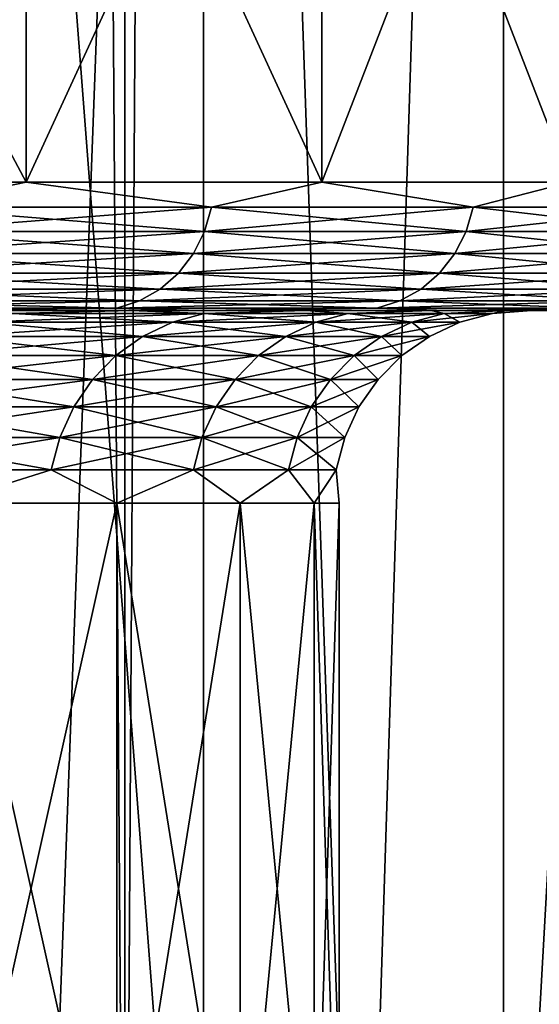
# Model space of a CAD drawing. Header units: metres. Extents: x -30 to 30, y -76 to 64.
# Tile 276 of 541: x 19.053 to 19.862, y -52.98 to -51.447. Entities that reach past the tile are written whole.
import ezdxf

# ---------------------------------------------------------------- set-up
doc = ezdxf.new("R2010")
doc.units = ezdxf.units.M
doc.layers.add('solid_508511', color=7, linetype='CONTINUOUS')

msp = doc.modelspace()

# ---------------------------------------------------------------- linework, layer by layer
at = {"layer": 'solid_508511'}
for points in [[(18.448824, -54, 13.734659), (19.216213, -54, 12.638717), (18.448826, 57.5, 13.734654)], [(18.448824, -54, -13.734659), (18.448826, 57.5, -13.734654), (19.216236, 57.5, -12.638679)], [(19.216213, -54, -12.638717), (18.448824, -54, -13.734659), (19.216236, 57.5, -12.638679)], [(19.216213, -54, 12.638717), (19.216236, 57.5, 12.638679), (18.448826, 57.5, 13.734654)], [(19.216213, -54, 12.638717), (19.918579, -54, 11.50001), (19.216236, 57.5, 12.638679)], [(19.216213, -54, -12.638717), (19.216236, 57.5, -12.638679), (19.918585, 57.5, -11.5)], [(19.918579, -54, -11.50001), (19.216213, -54, -12.638717), (19.918585, 57.5, -11.5)], [(19.918579, -54, 11.50001), (19.918585, 57.5, 11.5), (19.216236, 57.5, 12.638679)], [(18.798304, -47, 9.360759), (19.339142, -47, 8.185207), (18.798429, -54, 9.360506)], [(18.798304, -47, -9.360759), (19.07777, -54, -8.777167), (19.339016, -54, -8.185504)], [(19.339142, -47, -8.185207), (18.798304, -47, -9.360759), (19.339016, -54, -8.185504)], [(18.798304, -47, -9.360759), (18.798429, -54, -9.360506), (19.07777, -54, -8.777167)], [(19.339142, -47, 8.185207), (19.07777, -54, 8.777167), (18.798429, -54, 9.360506)], [(19.339142, -47, 8.185207), (19.339016, -54, 8.185504), (19.07777, -54, 8.777167)], [(19.339142, -47, 8.185207), (19.581917, -54, 7.586075), (19.339016, -54, 8.185504)], [(19.339142, -47, -8.185207), (19.339016, -54, -8.185504), (19.581917, -54, -7.586075)], [(19.339142, -47, 8.185207), (19.806213, -47, 6.97955), (19.581917, -54, 7.586075)], [(19.806213, -47, -6.97955), (19.339142, -47, -8.185207), (19.581917, -54, -7.586075)], [(19.806213, -47, 6.97955), (19.806244, -54, 6.979451), (19.581917, -54, 7.586075)], [(19.806213, -47, -6.97955), (19.581917, -54, -7.586075), (19.806244, -54, -6.979451)], [(19.806213, -47, 6.97955), (20.198298, -47, 5.747056), (19.806244, -54, 6.979451)], [(19.806213, -47, -6.97955), (19.806244, -54, -6.979451), (20.011782, -54, -6.366206)], [(20.198298, -47, -5.747056), (19.806213, -47, -6.97955), (20.011782, -54, -6.366206)], [(20.198298, -47, 5.747056), (20.011782, -54, 6.366206), (19.806244, -54, 6.979451)], [(19.062742, -51.700001, 8.068573), (19.062742, -50.700001, 8.068573), (18.529877, -50.700001, 9.22679)], [(18.529877, -51.700001, 9.22679), (19.062742, -51.700001, 8.068573), (18.529877, -50.700001, 9.22679)], [(18.529877, -51.700001, -9.22679), (18.529877, -50.700001, -9.22679), (19.062742, -50.700001, -8.068573)], [(19.062742, -51.700001, -8.068573), (18.529877, -51.700001, -9.22679), (19.062742, -50.700001, -8.068573)], [(19.523294, -51.700001, 6.879749), (19.523294, -50.700001, 6.879749), (19.062742, -50.700001, 8.068573)], [(19.062742, -51.700001, 8.068573), (19.523294, -51.700001, 6.879749), (19.062742, -50.700001, 8.068573)], [(19.062742, -51.700001, -8.068573), (19.062742, -50.700001, -8.068573), (19.523294, -50.700001, -6.879749)], [(19.523294, -51.700001, -6.879749), (19.062742, -51.700001, -8.068573), (19.523294, -50.700001, -6.879749)], [(19.90979, -51.700001, 5.664828), (19.90979, -50.700001, 5.664828), (19.523294, -50.700001, 6.879749)], [(19.523294, -51.700001, 6.879749), (19.90979, -51.700001, 5.664828), (19.523294, -50.700001, 6.879749)], [(19.523294, -51.700001, -6.879749), (19.523294, -50.700001, -6.879749), (19.90979, -50.700001, -5.664828)], [(19.90979, -51.700001, -5.664828), (19.523294, -51.700001, -6.879749), (19.90979, -50.700001, -5.664828)], [(18.872822, -51.739017, -8.493968), (18.529877, -51.700001, -9.22679), (19.062742, -51.700001, -8.068573)], [(18.872822, -51.739017, 8.493968), (19.062742, -51.700001, 8.068573), (18.529877, -51.700001, 9.22679)], [(19.351242, -51.739017, -7.338958), (18.872822, -51.739017, -8.493968), (19.062742, -51.700001, -8.068573)], [(18.872822, -51.739017, 8.493968), (19.351242, -51.739017, 7.338958), (19.062742, -51.700001, 8.068573)], [(19.351242, -51.739017, -7.338958), (19.062742, -51.700001, -8.068573), (19.523294, -51.700001, -6.879749)], [(19.351242, -51.739017, 7.338958), (19.523294, -51.700001, 6.879749), (19.062742, -51.700001, 8.068573)], [(19.759052, -51.739017, -6.15717), (19.351242, -51.739017, -7.338958), (19.523294, -51.700001, -6.879749)], [(19.351242, -51.739017, 7.338958), (19.759052, -51.739017, 6.15717), (19.523294, -51.700001, 6.879749)], [(19.759052, -51.739017, -6.15717), (19.523294, -51.700001, -6.879749), (19.90979, -51.700001, -5.664828)], [(19.759052, -51.739017, 6.15717), (19.90979, -51.700001, 5.664828), (19.523294, -51.700001, 6.879749)], [(20.094765, -51.739017, -4.952915), (19.759052, -51.739017, -6.15717), (19.90979, -51.700001, -5.664828)], [(19.759052, -51.739017, 6.15717), (20.094765, -51.739017, 4.952915), (19.90979, -51.700001, 5.664828)], [(18.862431, -51.776573, -8.489291), (18.872822, -51.739017, -8.493968), (19.351242, -51.739017, -7.338958)], [(19.340588, -51.776573, -7.334917), (18.862431, -51.776573, -8.489291), (19.351242, -51.739017, -7.338958)], [(18.862431, -51.776573, 8.489291), (19.340588, -51.776573, 7.334917), (18.872822, -51.739017, 8.493968)], [(19.340588, -51.776573, 7.334917), (19.351242, -51.739017, 7.338958), (18.872822, -51.739017, 8.493968)], [(19.340588, -51.776573, -7.334917), (19.351242, -51.739017, -7.338958), (19.759052, -51.739017, -6.15717)], [(19.748173, -51.776573, -6.15378), (19.340588, -51.776573, -7.334917), (19.759052, -51.739017, -6.15717)], [(19.340588, -51.776573, 7.334917), (19.748173, -51.776573, 6.15378), (19.351242, -51.739017, 7.338958)], [(19.748173, -51.776573, 6.15378), (19.759052, -51.739017, 6.15717), (19.351242, -51.739017, 7.338958)], [(19.748173, -51.776573, -6.15378), (19.759052, -51.739017, -6.15717), (20.094765, -51.739017, -4.952915)], [(20.0837, -51.776573, -4.950187), (19.748173, -51.776573, -6.15378), (20.094765, -51.739017, -4.952915)], [(19.748173, -51.776573, 6.15378), (20.0837, -51.776573, 4.950187), (19.759052, -51.739017, 6.15717)], [(20.0837, -51.776573, 4.950187), (20.094765, -51.739017, 4.952915), (19.759052, -51.739017, 6.15717)], [(18.845551, -51.81118, -8.481694), (18.862431, -51.776573, -8.489291), (19.340588, -51.776573, -7.334917)], [(19.32328, -51.81118, -7.328353), (18.845551, -51.81118, -8.481694), (19.340588, -51.776573, -7.334917)], [(18.845551, -51.81118, 8.481694), (19.32328, -51.81118, 7.328353), (18.862431, -51.776573, 8.489291)], [(19.32328, -51.81118, 7.328353), (19.340588, -51.776573, 7.334917), (18.862431, -51.776573, 8.489291)], [(19.32328, -51.81118, -7.328353), (19.340588, -51.776573, -7.334917), (19.748173, -51.776573, -6.15378)], [(19.730501, -51.81118, -6.148273), (19.32328, -51.81118, -7.328353), (19.748173, -51.776573, -6.15378)], [(19.32328, -51.81118, 7.328353), (19.730501, -51.81118, 6.148273), (19.340588, -51.776573, 7.334917)], [(19.730501, -51.81118, 6.148273), (19.748173, -51.776573, 6.15378), (19.340588, -51.776573, 7.334917)], [(19.730501, -51.81118, -6.148273), (19.748173, -51.776573, -6.15378), (20.0837, -51.776573, -4.950187)], [(20.065727, -51.81118, -4.945757), (19.730501, -51.81118, -6.148273), (20.0837, -51.776573, -4.950187)], [(19.730501, -51.81118, 6.148273), (20.065727, -51.81118, 4.945757), (19.748173, -51.776573, 6.15378)], [(20.065727, -51.81118, 4.945757), (20.0837, -51.776573, 4.950187), (19.748173, -51.776573, 6.15378)], [(18.822832, -51.841503, -8.47147), (18.845551, -51.81118, -8.481694), (19.32328, -51.81118, -7.328353)], [(19.299986, -51.841503, -7.31952), (18.822832, -51.841503, -8.47147), (19.32328, -51.81118, -7.328353)], [(18.822832, -51.841503, 8.47147), (19.299986, -51.841503, 7.31952), (18.845551, -51.81118, 8.481694)], [(19.299986, -51.841503, 7.31952), (19.32328, -51.81118, 7.328353), (18.845551, -51.81118, 8.481694)], [(19.299986, -51.841503, -7.31952), (19.32328, -51.81118, -7.328353), (19.730501, -51.81118, -6.148273)], [(19.706717, -51.841503, -6.140861), (19.299986, -51.841503, -7.31952), (19.730501, -51.81118, -6.148273)], [(19.299986, -51.841503, 7.31952), (19.706717, -51.841503, 6.140861), (19.32328, -51.81118, 7.328353)], [(19.706717, -51.841503, 6.140861), (19.730501, -51.81118, 6.148273), (19.32328, -51.81118, 7.328353)], [(19.706717, -51.841503, -6.140861), (19.730501, -51.81118, -6.148273), (20.065727, -51.81118, -4.945757)], [(20.041538, -51.841503, -4.939795), (19.706717, -51.841503, -6.140861), (20.065727, -51.81118, -4.945757)], [(19.706717, -51.841503, 6.140861), (20.041538, -51.841503, 4.939795), (19.730501, -51.81118, 6.148273)], [(20.041538, -51.841503, 4.939795), (20.065727, -51.81118, 4.945757), (19.730501, -51.81118, 6.148273)], [(18.795153, -51.866383, -8.459011), (18.822832, -51.841503, -8.47147), (19.299986, -51.841503, -7.31952)], [(19.271605, -51.866383, -7.308755), (18.795153, -51.866383, -8.459011), (19.299986, -51.841503, -7.31952)], [(18.795153, -51.866383, 8.459011), (19.271605, -51.866383, 7.308755), (18.822832, -51.841503, 8.47147)], [(19.271605, -51.866383, 7.308755), (19.299986, -51.841503, 7.31952), (18.822832, -51.841503, 8.47147)], [(19.271605, -51.866383, -7.308755), (19.299986, -51.841503, -7.31952), (19.706717, -51.841503, -6.140861)], [(19.677736, -51.866383, -6.131831), (19.271605, -51.866383, -7.308755), (19.706717, -51.841503, -6.140861)], [(19.271605, -51.866383, 7.308755), (19.677736, -51.866383, 6.131831), (19.299986, -51.841503, 7.31952)], [(19.677736, -51.866383, 6.131831), (19.706717, -51.841503, 6.140861), (19.299986, -51.841503, 7.31952)], [(19.677736, -51.866383, -6.131831), (19.706717, -51.841503, -6.140861), (20.041538, -51.841503, -4.939795)], [(20.012066, -51.866383, -4.932531), (19.677736, -51.866383, -6.131831), (20.041538, -51.841503, -4.939795)], [(19.677736, -51.866383, 6.131831), (20.012066, -51.866383, 4.932531), (19.706717, -51.841503, 6.140861)], [(20.012066, -51.866383, 4.932531), (20.041538, -51.841503, 4.939795), (19.706717, -51.841503, 6.140861)], [(18.763575, -51.88485, -8.444799), (18.795153, -51.866383, -8.459011), (19.271605, -51.866383, -7.308755)], [(19.239227, -51.88485, -7.296476), (18.763575, -51.88485, -8.444799), (19.271605, -51.866383, -7.308755)], [(18.763575, -51.88485, 8.444799), (19.239227, -51.88485, 7.296476), (18.795153, -51.866383, 8.459011)], [(19.239227, -51.88485, 7.296476), (19.271605, -51.866383, 7.308755), (18.795153, -51.866383, 8.459011)], [(19.239227, -51.88485, -7.296476), (19.271605, -51.866383, -7.308755), (19.677736, -51.866383, -6.131831)], [(19.644676, -51.88485, -6.121529), (19.239227, -51.88485, -7.296476), (19.677736, -51.866383, -6.131831)], [(19.239227, -51.88485, 7.296476), (19.644676, -51.88485, 6.121529), (19.271605, -51.866383, 7.308755)], [(19.644676, -51.88485, 6.121529), (19.677736, -51.866383, 6.131831), (19.271605, -51.866383, 7.308755)], [(19.644676, -51.88485, -6.121529), (19.677736, -51.866383, -6.131831), (20.012066, -51.866383, -4.932531)], [(19.978443, -51.88485, -4.924244), (19.644676, -51.88485, -6.121529), (20.012066, -51.866383, -4.932531)], [(19.644676, -51.88485, 6.121529), (19.978443, -51.88485, 4.924244), (19.677736, -51.866383, 6.131831)], [(19.978443, -51.88485, 4.924244), (20.012066, -51.866383, 4.932531), (19.677736, -51.866383, 6.131831)], [(18.729317, -51.896202, -8.429381), (18.763575, -51.88485, -8.444799), (19.239227, -51.88485, -7.296476)], [(19.2041, -51.896202, -7.283154), (18.729317, -51.896202, -8.429381), (19.239227, -51.88485, -7.296476)], [(18.729317, -51.896202, 8.429381), (19.2041, -51.896202, 7.283154), (18.763575, -51.88485, 8.444799)], [(19.2041, -51.896202, 7.283154), (19.239227, -51.88485, 7.296476), (18.763575, -51.88485, 8.444799)], [(19.2041, -51.896202, -7.283154), (19.239227, -51.88485, -7.296476), (19.644676, -51.88485, -6.121529)], [(19.608809, -51.896202, -6.110352), (19.2041, -51.896202, -7.283154), (19.644676, -51.88485, -6.121529)], [(19.2041, -51.896202, 7.283154), (19.608809, -51.896202, 6.110352), (19.239227, -51.88485, 7.296476)], [(19.608809, -51.896202, 6.110352), (19.644676, -51.88485, 6.121529), (19.239227, -51.88485, 7.296476)], [(19.608809, -51.896202, -6.110352), (19.644676, -51.88485, -6.121529), (19.978443, -51.88485, -4.924244)], [(19.941967, -51.896202, -4.915254), (19.608809, -51.896202, -6.110352), (19.978443, -51.88485, -4.924244)], [(19.608809, -51.896202, 6.110352), (19.941967, -51.896202, 4.915254), (19.644676, -51.88485, 6.121529)], [(19.941967, -51.896202, 4.915254), (19.978443, -51.88485, 4.924244), (19.644676, -51.88485, 6.121529)], [(18.729317, -51.896202, 8.429381), (18.878208, -51.900002, 7.991447), (19.2041, -51.896202, 7.283154)], [(19.2041, -51.896202, -7.283154), (18.87821, -51.900002, -7.991441), (18.729317, -51.896202, -8.429381)], [(19.2041, -51.896202, 7.283154), (18.878208, -51.900002, 7.991447), (19.334396, -51.900002, 6.814036)], [(19.226234, -51.900002, 4.937036), (19.334396, -51.900002, 6.814036), (18.878208, -51.900002, 7.991447)], [(18.878242, -51.900002, 6.134693), (19.226234, -51.900002, 4.937036), (18.878208, -51.900002, 7.991447)], [(19.2041, -51.896202, -7.283154), (19.334398, -51.900002, -6.81403), (18.87821, -51.900002, -7.991441)], [(18.878244, -51.900002, -6.134686), (18.87821, -51.900002, -7.991441), (19.334398, -51.900002, -6.81403)], [(19.04248, -51.904495, 5.418053), (19.226234, -51.900002, 4.937036), (18.878242, -51.900002, 6.134693)], [(19.226236, -51.900002, -4.937029), (18.878244, -51.900002, -6.134686), (19.334398, -51.900002, -6.81403)], [(19.04248, -51.904495, -5.418053), (18.878244, -51.900002, -6.134686), (19.226236, -51.900002, -4.937029)], [(19.04248, -51.904495, -5.418053), (19.226236, -51.900002, -4.937029), (19.339903, -51.904495, -4.235504)], [(19.339903, -51.904495, 4.235504), (19.226234, -51.900002, 4.937036), (19.04248, -51.904495, 5.418053)], [(19.2041, -51.896202, 7.283154), (19.334396, -51.900002, 6.814036), (19.608809, -51.896202, 6.110352)], [(19.608809, -51.896202, -6.110352), (19.334398, -51.900002, -6.81403), (19.2041, -51.896202, -7.283154)], [(19.226234, -51.900002, 4.937036), (19.498325, -51.900002, 3.719919), (19.334396, -51.900002, 6.814036)], [(19.339903, -51.904495, 4.235504), (19.498325, -51.900002, 3.719919), (19.226234, -51.900002, 4.937036)], [(19.498327, -51.900002, -3.719913), (19.226236, -51.900002, -4.937029), (19.334398, -51.900002, -6.81403)], [(19.339903, -51.904495, -4.235504), (19.226236, -51.900002, -4.937029), (19.498327, -51.900002, -3.719913)], [(19.608809, -51.896202, 6.110352), (19.334396, -51.900002, 6.814036), (19.717243, -51.900002, 5.610729)], [(19.693436, -51.900002, 2.488177), (19.717243, -51.900002, 5.610729), (19.334396, -51.900002, 6.814036)], [(19.498325, -51.900002, 3.719919), (19.693436, -51.900002, 2.488177), (19.334396, -51.900002, 6.814036)], [(19.608809, -51.896202, -6.110352), (19.717243, -51.900002, -5.610723), (19.334398, -51.900002, -6.81403)], [(19.498327, -51.900002, -3.719913), (19.334398, -51.900002, -6.81403), (19.717243, -51.900002, -5.610723)], [(19.339903, -51.904495, -4.235504), (19.498327, -51.900002, -3.719913), (19.563963, -51.904495, -3.036889)], [(19.563963, -51.904495, 3.036889), (19.498325, -51.900002, 3.719919), (19.339903, -51.904495, 4.235504)], [(19.563963, -51.904495, 3.036889), (19.693436, -51.900002, 2.488177), (19.498325, -51.900002, 3.719919)], [(19.693438, -51.900002, -2.488171), (19.498327, -51.900002, -3.719913), (19.717243, -51.900002, -5.610723)], [(19.563963, -51.904495, -3.036889), (19.498327, -51.900002, -3.719913), (19.693438, -51.900002, -2.488171)], [(19.563963, -51.904495, -3.036889), (19.693438, -51.900002, -2.488171), (19.71381, -51.904495, -1.826754)], [(19.71381, -51.904495, 1.826754), (19.693436, -51.900002, 2.488177), (19.563963, -51.904495, 3.036889)], [(19.608809, -51.896202, 6.110352), (19.717243, -51.900002, 5.610729), (19.941967, -51.896202, 4.915254)], [(19.941967, -51.896202, -4.915254), (19.717243, -51.900002, -5.610723), (19.608809, -51.896202, -6.110352)], [(19.693436, -51.900002, 2.488177), (19.810822, -51.900002, 1.246515), (19.717243, -51.900002, 5.610729)], [(19.71381, -51.904495, 1.826754), (19.810822, -51.900002, 1.246515), (19.693436, -51.900002, 2.488177)], [(19.810822, -51.900002, -1.246509), (19.693438, -51.900002, -2.488171), (19.717243, -51.900002, -5.610723)], [(19.71381, -51.904495, -1.826754), (19.693438, -51.900002, -2.488171), (19.810822, -51.900002, -1.246509)], [(19.71381, -51.904495, -1.826754), (19.810822, -51.900002, -1.246509), (19.788877, -51.904495, -0.609689)], [(19.788877, -51.904495, 0.609689), (19.810822, -51.900002, 1.246515), (19.71381, -51.904495, 1.826754)], [(19.941967, -51.896202, 4.915254), (19.717243, -51.900002, 5.610729), (20.025288, -51.900002, 4.386092)], [(19.941967, -51.896202, -4.915254), (20.02529, -51.900002, -4.386086), (19.717243, -51.900002, -5.610723)], [(20.02529, -51.900002, -4.386086), (20.025288, -51.900002, 4.386092), (19.717243, -51.900002, 5.610729)], [(19.85, -51.900002, 0.000003), (20.02529, -51.900002, -4.386086), (19.717243, -51.900002, 5.610729)], [(19.810822, -51.900002, 1.246515), (19.85, -51.900002, 0.000003), (19.717243, -51.900002, 5.610729)], [(19.810822, -51.900002, -1.246509), (19.717243, -51.900002, -5.610723), (20.02529, -51.900002, -4.386086)], [(19.788877, -51.904495, -0.609689), (19.810822, -51.900002, -1.246509), (19.85, -51.900002, 0.000003)], [(19.788877, -51.904495, 0.609689), (19.85, -51.900002, 0.000003), (19.810822, -51.900002, 1.246515)], [(19.788877, -51.904495, -0.609689), (19.85, -51.900002, 0.000003), (19.788877, -51.904495, 0.609689)], [(19.85, -51.900002, 0.000003), (19.810822, -51.900002, -1.246509), (20.02529, -51.900002, -4.386086)], [(18.993834, -51.917984, 5.404212), (18.948183, -51.940063, 5.391223), (19.244133, -51.940063, 4.21453)], [(19.290497, -51.917984, -4.224684), (19.244133, -51.940063, -4.21453), (18.948183, -51.940063, -5.391223)], [(18.993834, -51.917984, -5.404212), (19.290497, -51.917984, -4.224684), (18.948183, -51.940063, -5.391223)], [(19.04248, -51.904495, 5.418053), (18.993834, -51.917984, 5.404212), (19.290497, -51.917984, 4.224684)], [(19.339903, -51.904495, -4.235504), (19.290497, -51.917984, -4.224684), (18.993834, -51.917984, -5.404212)], [(19.04248, -51.904495, -5.418053), (19.339903, -51.904495, -4.235504), (18.993834, -51.917984, -5.404212)], [(19.290497, -51.917984, 4.224684), (18.993834, -51.917984, 5.404212), (19.244133, -51.940063, 4.21453)], [(19.339903, -51.904495, 4.235504), (19.04248, -51.904495, 5.418053), (19.290497, -51.917984, 4.224684)], [(19.290497, -51.917984, 4.224684), (19.244133, -51.940063, 4.21453), (19.467083, -51.940063, 3.02185)], [(19.513985, -51.917984, -3.029131), (19.467083, -51.940063, -3.02185), (19.244133, -51.940063, -4.21453)], [(19.290497, -51.917984, -4.224684), (19.513985, -51.917984, -3.029131), (19.244133, -51.940063, -4.21453)], [(19.339903, -51.904495, 4.235504), (19.290497, -51.917984, 4.224684), (19.513985, -51.917984, 3.029131)], [(19.563963, -51.904495, -3.036889), (19.513985, -51.917984, -3.029131), (19.290497, -51.917984, -4.224684)], [(19.339903, -51.904495, -4.235504), (19.563963, -51.904495, -3.036889), (19.290497, -51.917984, -4.224684)], [(19.513985, -51.917984, 3.029131), (19.290497, -51.917984, 4.224684), (19.467083, -51.940063, 3.02185)], [(19.563963, -51.904495, 3.036889), (19.339903, -51.904495, 4.235504), (19.513985, -51.917984, 3.029131)], [(19.513985, -51.917984, 3.029131), (19.467083, -51.940063, 3.02185), (19.61619, -51.940063, 1.817708)], [(19.663448, -51.917984, -1.822087), (19.61619, -51.940063, -1.817708), (19.467083, -51.940063, -3.02185)], [(19.513985, -51.917984, -3.029131), (19.663448, -51.917984, -1.822087), (19.467083, -51.940063, -3.02185)], [(19.563963, -51.904495, 3.036889), (19.513985, -51.917984, 3.029131), (19.663448, -51.917984, 1.822087)], [(19.71381, -51.904495, -1.826754), (19.663448, -51.917984, -1.822087), (19.513985, -51.917984, -3.029131)], [(19.563963, -51.904495, -3.036889), (19.71381, -51.904495, -1.826754), (19.513985, -51.917984, -3.029131)], [(19.663448, -51.917984, 1.822087), (19.513985, -51.917984, 3.029131), (19.61619, -51.940063, 1.817708)], [(19.71381, -51.904495, 1.826754), (19.563963, -51.904495, 3.036889), (19.663448, -51.917984, 1.822087)], [(19.663448, -51.917984, 1.822087), (19.61619, -51.940063, 1.817708), (19.690884, -51.940063, 0.60667)], [(19.738323, -51.917984, -0.608131), (19.690884, -51.940063, -0.60667), (19.61619, -51.940063, -1.817708)], [(19.663448, -51.917984, -1.822087), (19.738323, -51.917984, -0.608131), (19.61619, -51.940063, -1.817708)], [(19.71381, -51.904495, 1.826754), (19.663448, -51.917984, 1.822087), (19.738323, -51.917984, 0.608131)], [(19.788877, -51.904495, -0.609689), (19.738323, -51.917984, -0.608131), (19.663448, -51.917984, -1.822087)], [(19.71381, -51.904495, -1.826754), (19.788877, -51.904495, -0.609689), (19.663448, -51.917984, -1.822087)], [(19.738323, -51.917984, 0.608131), (19.663448, -51.917984, 1.822087), (19.690884, -51.940063, 0.60667)], [(19.738323, -51.917984, 0.608131), (19.690884, -51.940063, 0.60667), (19.690884, -51.940063, -0.60667)], [(19.738323, -51.917984, -0.608131), (19.738323, -51.917984, 0.608131), (19.690884, -51.940063, -0.60667)], [(19.788877, -51.904495, 0.609689), (19.71381, -51.904495, 1.826754), (19.738323, -51.917984, 0.608131)], [(19.788877, -51.904495, 0.609689), (19.738323, -51.917984, 0.608131), (19.738323, -51.917984, -0.608131)], [(19.788877, -51.904495, -0.609689), (19.788877, -51.904495, 0.609689), (19.738323, -51.917984, -0.608131)], [(18.948183, -51.940063, 5.391223), (18.906918, -51.970051, 5.379482), (19.202225, -51.970051, 4.205352)], [(19.244133, -51.940063, -4.21453), (19.202225, -51.970051, -4.205352), (18.906918, -51.970051, -5.379482)], [(18.948183, -51.940063, -5.391223), (19.244133, -51.940063, -4.21453), (18.906918, -51.970051, -5.379482)], [(19.244133, -51.940063, 4.21453), (18.948183, -51.940063, 5.391223), (19.202225, -51.970051, 4.205352)], [(19.244133, -51.940063, 4.21453), (19.202225, -51.970051, 4.205352), (19.424688, -51.970051, 3.01527)], [(19.467083, -51.940063, -3.02185), (19.424688, -51.970051, -3.01527), (19.202225, -51.970051, -4.205352)], [(19.244133, -51.940063, -4.21453), (19.467083, -51.940063, -3.02185), (19.202225, -51.970051, -4.205352)], [(19.467083, -51.940063, 3.02185), (19.244133, -51.940063, 4.21453), (19.424688, -51.970051, 3.01527)], [(19.467083, -51.940063, 3.02185), (19.424688, -51.970051, 3.01527), (19.573469, -51.970051, 1.813749)], [(19.61619, -51.940063, -1.817708), (19.573469, -51.970051, -1.813749), (19.424688, -51.970051, -3.01527)], [(19.467083, -51.940063, -3.02185), (19.61619, -51.940063, -1.817708), (19.424688, -51.970051, -3.01527)], [(19.61619, -51.940063, 1.817708), (19.467083, -51.940063, 3.02185), (19.573469, -51.970051, 1.813749)], [(19.61619, -51.940063, 1.817708), (19.573469, -51.970051, 1.813749), (19.648001, -51.970051, 0.605348)], [(19.690884, -51.940063, -0.60667), (19.648001, -51.970051, -0.605348), (19.573469, -51.970051, -1.813749)], [(19.61619, -51.940063, -1.817708), (19.690884, -51.940063, -0.60667), (19.573469, -51.970051, -1.813749)], [(19.690884, -51.940063, 0.60667), (19.61619, -51.940063, 1.817708), (19.648001, -51.970051, 0.605348)], [(19.690884, -51.940063, 0.60667), (19.648001, -51.970051, 0.605348), (19.648001, -51.970051, -0.605348)], [(19.690884, -51.940063, -0.60667), (19.690884, -51.940063, 0.60667), (19.648001, -51.970051, -0.605348)], [(18.906918, -51.970051, 5.379482), (18.871296, -52.007042, 5.369347), (19.166044, -52.007042, 4.197429)], [(19.202225, -51.970051, -4.205352), (19.166044, -52.007042, -4.197429), (18.871296, -52.007042, -5.369347)], [(18.906918, -51.970051, -5.379482), (19.202225, -51.970051, -4.205352), (18.871296, -52.007042, -5.369347)], [(19.202225, -51.970051, 4.205352), (18.906918, -51.970051, 5.379482), (19.166044, -52.007042, 4.197429)], [(19.202225, -51.970051, 4.205352), (19.166044, -52.007042, 4.197429), (19.38809, -52.007042, 3.009588)], [(19.424688, -51.970051, -3.01527), (19.38809, -52.007042, -3.009588), (19.166044, -52.007042, -4.197429)], [(19.202225, -51.970051, -4.205352), (19.424688, -51.970051, -3.01527), (19.166044, -52.007042, -4.197429)], [(19.424688, -51.970051, 3.01527), (19.202225, -51.970051, 4.205352), (19.38809, -52.007042, 3.009588)], [(19.424688, -51.970051, 3.01527), (19.38809, -52.007042, 3.009588), (19.536591, -52.007042, 1.810332)], [(19.573469, -51.970051, -1.813749), (19.536591, -52.007042, -1.810332), (19.38809, -52.007042, -3.009588)], [(19.424688, -51.970051, -3.01527), (19.573469, -51.970051, -1.813749), (19.38809, -52.007042, -3.009588)], [(19.573469, -51.970051, 1.813749), (19.424688, -51.970051, 3.01527), (19.536591, -52.007042, 1.810332)], [(19.573469, -51.970051, 1.813749), (19.536591, -52.007042, 1.810332), (19.610983, -52.007042, 0.604208)], [(19.648001, -51.970051, -0.605348), (19.610983, -52.007042, -0.604208), (19.536591, -52.007042, -1.810332)], [(19.573469, -51.970051, -1.813749), (19.648001, -51.970051, -0.605348), (19.536591, -52.007042, -1.810332)], [(19.648001, -51.970051, 0.605348), (19.573469, -51.970051, 1.813749), (19.610983, -52.007042, 0.604208)], [(19.648001, -51.970051, 0.605348), (19.610983, -52.007042, 0.604208), (19.610983, -52.007042, -0.604208)], [(19.648001, -51.970051, -0.605348), (19.648001, -51.970051, 0.605348), (19.610983, -52.007042, -0.604208)], [(18.871296, -52.007042, 5.369347), (18.8424, -52.049908, 5.361125), (19.136698, -52.049908, 4.191001)], [(19.166044, -52.007042, -4.197429), (19.136698, -52.049908, -4.191001), (18.8424, -52.049908, -5.361125)], [(18.871296, -52.007042, -5.369347), (19.166044, -52.007042, -4.197429), (18.8424, -52.049908, -5.361125)], [(19.166044, -52.007042, 4.197429), (18.871296, -52.007042, 5.369347), (19.136698, -52.049908, 4.191001)], [(19.166044, -52.007042, 4.197429), (19.136698, -52.049908, 4.191001), (19.358404, -52.049908, 3.00498)], [(19.38809, -52.007042, -3.009588), (19.358404, -52.049908, -3.00498), (19.136698, -52.049908, -4.191001)], [(19.166044, -52.007042, -4.197429), (19.38809, -52.007042, -3.009588), (19.136698, -52.049908, -4.191001)], [(19.38809, -52.007042, 3.009588), (19.166044, -52.007042, 4.197429), (19.358404, -52.049908, 3.00498)], [(19.38809, -52.007042, 3.009588), (19.358404, -52.049908, 3.00498), (19.506676, -52.049908, 1.80756)], [(19.536591, -52.007042, -1.810332), (19.506676, -52.049908, -1.80756), (19.358404, -52.049908, -3.00498)], [(19.38809, -52.007042, -3.009588), (19.536591, -52.007042, -1.810332), (19.358404, -52.049908, -3.00498)], [(19.536591, -52.007042, 1.810332), (19.38809, -52.007042, 3.009588), (19.506676, -52.049908, 1.80756)], [(19.536591, -52.007042, 1.810332), (19.506676, -52.049908, 1.80756), (19.580954, -52.049908, 0.603283)], [(19.610983, -52.007042, -0.604208), (19.580954, -52.049908, -0.603283), (19.506676, -52.049908, -1.80756)], [(19.536591, -52.007042, -1.810332), (19.610983, -52.007042, -0.604208), (19.506676, -52.049908, -1.80756)], [(19.610983, -52.007042, 0.604208), (19.536591, -52.007042, 1.810332), (19.580954, -52.049908, 0.603283)], [(19.610983, -52.007042, 0.604208), (19.580954, -52.049908, 0.603283), (19.580954, -52.049908, -0.603283)], [(19.610983, -52.007042, -0.604208), (19.610983, -52.007042, 0.604208), (19.580954, -52.049908, -0.603283)], [(18.8424, -52.049908, 5.361125), (18.82111, -52.097343, 5.355068), (19.115076, -52.097343, 4.186266)], [(19.136698, -52.049908, -4.191001), (19.115076, -52.097343, -4.186266), (18.82111, -52.097343, -5.355068)], [(18.8424, -52.049908, -5.361125), (19.136698, -52.049908, -4.191001), (18.82111, -52.097343, -5.355068)], [(19.136698, -52.049908, 4.191001), (18.8424, -52.049908, 5.361125), (19.115076, -52.097343, 4.186266)], [(19.136698, -52.049908, 4.191001), (19.115076, -52.097343, 4.186266), (19.336531, -52.097343, 3.001585)], [(19.358404, -52.049908, -3.00498), (19.336531, -52.097343, -3.001585), (19.115076, -52.097343, -4.186266)], [(19.136698, -52.049908, -4.191001), (19.358404, -52.049908, -3.00498), (19.115076, -52.097343, -4.186266)], [(19.358404, -52.049908, 3.00498), (19.136698, -52.049908, 4.191001), (19.336531, -52.097343, 3.001585)], [(19.358404, -52.049908, 3.00498), (19.336531, -52.097343, 3.001585), (19.484636, -52.097343, 1.805517)], [(19.506676, -52.049908, -1.80756), (19.484636, -52.097343, -1.805517), (19.336531, -52.097343, -3.001585)], [(19.358404, -52.049908, -3.00498), (19.506676, -52.049908, -1.80756), (19.336531, -52.097343, -3.001585)], [(19.506676, -52.049908, 1.80756), (19.358404, -52.049908, 3.00498), (19.484636, -52.097343, 1.805517)], [(19.506676, -52.049908, 1.80756), (19.484636, -52.097343, 1.805517), (19.55883, -52.097343, 0.602601)], [(19.580954, -52.049908, -0.603283), (19.55883, -52.097343, -0.602601), (19.484636, -52.097343, -1.805517)], [(19.506676, -52.049908, -1.80756), (19.580954, -52.049908, -0.603283), (19.484636, -52.097343, -1.805517)], [(19.580954, -52.049908, 0.603283), (19.506676, -52.049908, 1.80756), (19.55883, -52.097343, 0.602601)], [(19.580954, -52.049908, 0.603283), (19.55883, -52.097343, 0.602601), (19.55883, -52.097343, -0.602601)], [(19.580954, -52.049908, -0.603283), (19.580954, -52.049908, 0.603283), (19.55883, -52.097343, -0.602601)], [(18.82111, -52.097343, 5.355068), (18.808075, -52.147907, 5.351359), (19.101837, -52.147907, 4.183367)], [(19.115076, -52.097343, -4.186266), (19.101837, -52.147907, -4.183367), (18.808075, -52.147907, -5.351359)], [(18.82111, -52.097343, -5.355068), (19.115076, -52.097343, -4.186266), (18.808075, -52.147907, -5.351359)], [(19.115076, -52.097343, 4.186266), (18.82111, -52.097343, 5.355068), (19.101837, -52.147907, 4.183367)], [(19.115076, -52.097343, 4.186266), (19.101837, -52.147907, 4.183367), (19.323139, -52.147907, 2.999506)], [(19.336531, -52.097343, -3.001585), (19.323139, -52.147907, -2.999506), (19.101837, -52.147907, -4.183367)], [(19.115076, -52.097343, -4.186266), (19.336531, -52.097343, -3.001585), (19.101837, -52.147907, -4.183367)], [(19.336531, -52.097343, 3.001585), (19.115076, -52.097343, 4.186266), (19.323139, -52.147907, 2.999506)], [(19.336531, -52.097343, 3.001585), (19.323139, -52.147907, 2.999506), (19.471142, -52.147907, 1.804267)], [(19.484636, -52.097343, -1.805517), (19.471142, -52.147907, -1.804267), (19.323139, -52.147907, -2.999506)], [(19.336531, -52.097343, -3.001585), (19.484636, -52.097343, -1.805517), (19.323139, -52.147907, -2.999506)], [(19.484636, -52.097343, 1.805517), (19.336531, -52.097343, 3.001585), (19.471142, -52.147907, 1.804267)], [(19.484636, -52.097343, 1.805517), (19.471142, -52.147907, 1.804267), (19.545284, -52.147907, 0.602184)], [(19.55883, -52.097343, -0.602601), (19.545284, -52.147907, -0.602184), (19.471142, -52.147907, -1.804267)], [(19.484636, -52.097343, -1.805517), (19.55883, -52.097343, -0.602601), (19.471142, -52.147907, -1.804267)], [(19.55883, -52.097343, 0.602601), (19.484636, -52.097343, 1.805517), (19.545284, -52.147907, 0.602184)], [(19.55883, -52.097343, 0.602601), (19.545284, -52.147907, 0.602184), (19.545284, -52.147907, -0.602184)], [(19.55883, -52.097343, -0.602601), (19.55883, -52.097343, 0.602601), (19.545284, -52.147907, -0.602184)], [(19.101837, -52.147907, 4.183367), (18.808075, -52.147907, 5.351359), (18.935801, -52.200001, 4.861891)], [(18.808075, -52.147907, -5.351359), (19.101837, -52.147907, -4.183367), (18.935801, -52.200001, -4.861891)], [(19.101837, -52.147907, 4.183367), (18.935801, -52.200001, 4.861891), (19.203714, -52.200001, 3.663307)], [(19.101837, -52.147907, -4.183367), (19.203714, -52.200001, -3.663307), (18.935801, -52.200001, -4.861891)], [(19.323139, -52.147907, 2.999506), (19.101837, -52.147907, 4.183367), (19.203714, -52.200001, 3.663307)], [(19.101837, -52.147907, -4.183367), (19.323139, -52.147907, -2.999506), (19.203714, -52.200001, -3.663307)], [(19.323139, -52.147907, 2.999506), (19.203714, -52.200001, 3.663307), (19.395842, -52.200001, 2.450266)], [(19.323139, -52.147907, -2.999506), (19.395842, -52.200001, -2.450266), (19.203714, -52.200001, -3.663307)], [(19.471142, -52.147907, 1.804267), (19.323139, -52.147907, 2.999506), (19.395842, -52.200001, 2.450266)], [(19.323139, -52.147907, -2.999506), (19.471142, -52.147907, -1.804267), (19.395842, -52.200001, -2.450266)], [(19.471142, -52.147907, 1.804267), (19.395842, -52.200001, 2.450266), (19.511423, -52.200001, 1.227556)], [(19.471142, -52.147907, -1.804267), (19.511423, -52.200001, -1.227556), (19.395842, -52.200001, -2.450266)], [(19.545284, -52.147907, 0.602184), (19.471142, -52.147907, 1.804267), (19.511423, -52.200001, 1.227556)], [(19.471142, -52.147907, -1.804267), (19.545284, -52.147907, -0.602184), (19.511423, -52.200001, -1.227556)], [(19.545284, -52.147907, 0.602184), (19.511423, -52.200001, 1.227556), (19.549999, -52.200001, 0)], [(19.545284, -52.147907, -0.602184), (19.549999, -52.200001, 0), (19.511423, -52.200001, -1.227556)], [(19.545284, -52.147907, -0.602184), (19.545284, -52.147907, 0.602184), (19.549999, -52.200001, 0)], [(19.203714, -53.400002, 3.663307), (19.203714, -52.200001, 3.663307), (18.935801, -52.200001, 4.861891)], [(18.935801, -53.400002, 4.861891), (19.203714, -53.400002, 3.663307), (18.935801, -52.200001, 4.861891)], [(18.935801, -53.400002, -4.861891), (18.935801, -52.200001, -4.861891), (19.203714, -52.200001, -3.663307)], [(19.203714, -53.400002, -3.663307), (18.935801, -53.400002, -4.861891), (19.203714, -52.200001, -3.663307)], [(19.395842, -53.400002, 2.450266), (19.395842, -52.200001, 2.450266), (19.203714, -52.200001, 3.663307)], [(19.203714, -53.400002, 3.663307), (19.395842, -53.400002, 2.450266), (19.203714, -52.200001, 3.663307)], [(19.203714, -53.400002, -3.663307), (19.203714, -52.200001, -3.663307), (19.395842, -52.200001, -2.450266)], [(19.395842, -53.400002, -2.450267), (19.203714, -53.400002, -3.663307), (19.395842, -52.200001, -2.450266)], [(19.511423, -53.400002, 1.227556), (19.511423, -52.200001, 1.227556), (19.395842, -52.200001, 2.450266)], [(19.395842, -53.400002, 2.450266), (19.511423, -53.400002, 1.227556), (19.395842, -52.200001, 2.450266)], [(19.395842, -53.400002, -2.450267), (19.395842, -52.200001, -2.450266), (19.511423, -52.200001, -1.227556)], [(19.511423, -53.400002, -1.227556), (19.395842, -53.400002, -2.450267), (19.511423, -52.200001, -1.227556)], [(19.549999, -53.400002, 0), (19.549999, -52.200001, 0), (19.511423, -52.200001, 1.227556)], [(19.511423, -53.400002, 1.227556), (19.549999, -53.400002, 0), (19.511423, -52.200001, 1.227556)], [(19.511423, -53.400002, -1.227556), (19.511423, -52.200001, -1.227556), (19.549999, -52.200001, 0)], [(19.549999, -53.400002, 0), (19.511423, -53.400002, -1.227556), (19.549999, -52.200001, 0)]]:
    msp.add_3dface(points, dxfattribs=at)

doc.saveas('drawing.dxf')
